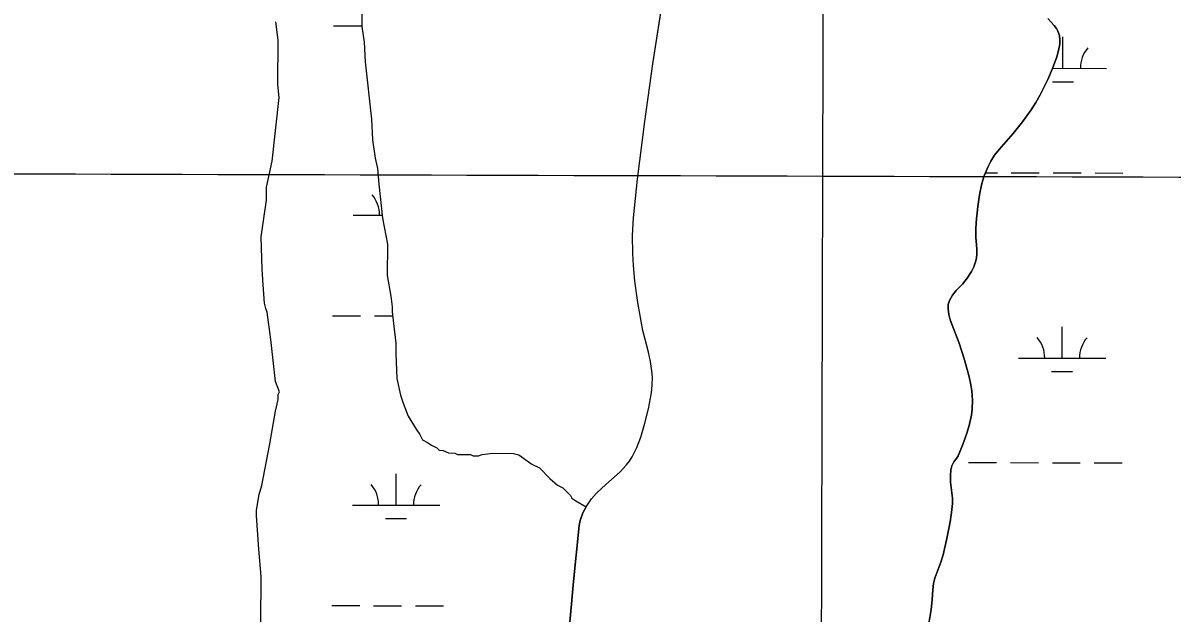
# Model space of a CAD drawing. Extents: x 3161665 to 3199565, y 885729 to 911164.
# Drawn here: x 3180653 to 3181970, y 896710 to 897387 of the extents above; entities that cross this region are included whole.
import ezdxf

# ---------------------------------------------------------------- set-up
doc = ezdxf.new("R2010")
doc.units = 0
for name, color, linetype in [('V-GRID-MAJR', 7, 'Continuous'), ('V-SITE-VEGE', 7, 'Continuous'), ('V-TOPO-SHOR', 7, 'Continuous'), ('V-WETL-SWMP', 7, 'Continuous')]:
    doc.layers.add(name, color=color, linetype=linetype)

msp = doc.modelspace()

# ---------------------------------------------------------------- linework, layer by layer
at = {"layer": 'V-GRID-MAJR'}
for points in [[(3181553.2120000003, 891152.161), (3181569.957, 897211.478), (3181586.7120000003, 903274.26), (3181603.467, 909337.087), (3181603.4760000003, 909340.506)], [(3165896.843, 897258.21), (3171121.2120000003, 897241.873), (3176345.5840000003, 897226.295), (3181569.957, 897211.478), (3186794.333, 897197.42), (3192018.711, 897184.122), (3197243.091, 897171.584), (3197243.092, 897171.584)]]:
    msp.add_spline(points, degree=3, dxfattribs=at)
at = {"layer": 'V-SITE-VEGE'}
for p, q in [((3181375.112, 897340.2269999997), (3181390.5640000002, 897440.5239999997)), ((3181828.0330000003, 897392.1149999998), (3181835.019, 897384.3609999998)), ((3181835.019, 897384.3609999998), (3181837.764, 897380.6499999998)), ((3181837.764, 897380.6499999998), (3181839.424, 897377.5699999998)), ((3181839.424, 897377.5699999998), (3181841.161, 897372.6749999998)), ((3181841.161, 897372.6749999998), (3181841.8510000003, 897367.7049999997)), ((3181841.6380000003, 897362.8429999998), (3181840.299, 897355.4679999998)), ((3181841.8510000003, 897367.7049999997), (3181841.6380000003, 897362.8429999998)), ((3181838.116, 897348.2119999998), (3181833.44, 897335.0679999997)), ((3181840.299, 897355.4679999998), (3181838.116, 897348.2119999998)), ((3181365.609, 897274.0209999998), (3181375.112, 897340.2269999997)), ((3181833.44, 897335.0679999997), (3181828.048, 897322.2559999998)), ((3181828.048, 897322.2559999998), (3181819.137, 897304.5549999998)), ((3181819.137, 897304.5549999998), (3181814.259, 897295.9739999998)), ((3181814.259, 897295.9739999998), (3181808.9420000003, 897287.6159999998)), ((3181808.9420000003, 897287.6159999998), (3181798.845, 897273.6939999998)), ((3181357.417, 897207.7539999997), (3181365.609, 897274.0209999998)), ((3181798.845, 897273.6939999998), (3181788.315, 897260.1659999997)), ((3181788.315, 897260.1659999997), (3181771.965, 897241.9899999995)), ((3181771.965, 897241.9899999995), (3181766.811, 897235.4179999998)), ((3181762.5670000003, 897228.7009999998), (3181759.4050000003, 897222.6039999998)), ((3181766.811, 897235.4179999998), (3181762.5670000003, 897228.7009999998)), ((3181759.4050000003, 897222.6039999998), (3181754.963, 897211.5409999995)), ((3181352.9220000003, 897163.5619999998), (3181357.417, 897207.7539999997)), ((3181752.403, 897202.9759999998), (3181749.542, 897189.8419999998)), ((3181754.963, 897211.5409999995), (3181752.403, 897202.9759999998)), ((3181749.542, 897189.8419999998), (3181747.52, 897176.5449999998)), ((3181747.52, 897176.5449999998), (3181745.7630000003, 897158.7089999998)), ((3181351.781, 897143.1419999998), (3181352.9220000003, 897163.5619999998)), ((3181745.7630000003, 897158.7089999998), (3181745.399, 897149.7899999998)), ((3181745.399, 897149.7899999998), (3181745.458, 897140.8809999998)), ((3181351.972, 897122.6659999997), (3181351.781, 897143.1419999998)), ((3181745.458, 897140.8809999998), (3181746.482, 897127.8569999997)), ((3181352.742, 897108.9969999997), (3181351.972, 897122.6659999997)), ((3181746.484, 897122.4749999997), (3181745.954, 897117.0889999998)), ((3181746.482, 897127.8569999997), (3181746.484, 897122.4749999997)), ((3181354.472, 897090.7699999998), (3181352.742, 897108.9969999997)), ((3181743.019, 897107.3919999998), (3181740.23, 897101.8719999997)), ((3181745.0810000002, 897113.1139999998), (3181743.019, 897107.3919999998)), ((3181745.954, 897117.0889999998), (3181745.0810000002, 897113.1139999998)), ((3181735.464, 897094.3239999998), (3181730.024, 897087.3619999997)), ((3181740.23, 897101.8719999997), (3181735.464, 897094.3239999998)), ((3181357.813, 897066.4869999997), (3181354.472, 897090.7699999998)), ((3181722.787, 897080.2349999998), (3181718.511, 897074.9309999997)), ((3181730.024, 897087.3619999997), (3181722.787, 897080.2349999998)), ((3181715.074, 897068.8479999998), (3181713.7100000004, 897063.9229999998)), ((3181718.511, 897074.9309999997), (3181715.074, 897068.8479999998)), ((3181363.625, 897034.2249999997), (3181357.813, 897066.4869999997)), ((3181713.71, 897063.9229999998), (3181713.6550000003, 897058.9849999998)), ((3181713.6550000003, 897058.9849999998), (3181714.482, 897052.7839999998)), ((3181714.482, 897052.7839999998), (3181716.0300000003, 897046.6259999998)), ((3181716.0300000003, 897046.6259999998), (3181726.1520000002, 897019.6229999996)), ((3181369.947, 897009.4929999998), (3181363.625, 897034.2249999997)), ((3181726.1520000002, 897019.6229999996), (3181732.269, 897000.5089999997)), ((3181372.173, 896998.7249999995), (3181369.947, 897009.4929999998)), ((3181373.865, 896987.9359999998), (3181372.173, 896998.7249999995)), ((3181374.444, 896980.7349999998), (3181373.865, 896987.9359999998)), ((3181732.269, 897000.5089999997), (3181737.7600000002, 896981.1609999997)), ((3181374.309, 896971.6669999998), (3181374.444, 896980.7349999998)), ((3181737.7600000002, 896981.1609999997), (3181739.793, 896971.9579999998)), ((3181369.9080000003, 896944.4159999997), (3181373.3340000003, 896962.5799999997)), ((3181373.3340000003, 896962.5799999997), (3181374.309, 896971.6669999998)), ((3181739.793, 896971.9579999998), (3181740.793, 896964.9429999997)), ((3181740.793, 896964.9429999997), (3181741.4420000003, 896954.3669999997)), ((3181741.4420000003, 896954.3669999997), (3181741.0670000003, 896943.8879999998)), ((3181365.927, 896927.9379999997), (3181369.9080000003, 896944.4159999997)), ((3181740.232, 896937.0309999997), (3181737.7, 896925.1609999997)), ((3181741.0670000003, 896943.8879999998), (3181740.232, 896937.0309999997)), ((3181361.139, 896911.7199999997), (3181365.927, 896927.9379999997)), ((3181737.7, 896925.1609999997), (3181735.077, 896916.3579999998)), ((3181356.686, 896900.1689999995), (3181361.139, 896911.7199999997)), ((3181735.077, 896916.3579999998), (3181730.309, 896903.2959999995)), ((3181351.095, 896889.1279999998), (3181356.686, 896900.1689999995)), ((3181730.309, 896903.2959999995), (3181724.9620000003, 896890.3729999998)), ((3181344.929, 896880.1419999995), (3181348.1950000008, 896884.4869999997)), ((3181348.1950000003, 896884.4869999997), (3181351.095, 896889.1279999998)), ((3181720.239, 896883.4389999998), (3181718.8910000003, 896881.3249999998)), ((3181723.291, 896887.4569999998), (3181720.239, 896883.4389999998)), ((3181724.9620000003, 896890.3729999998), (3181723.291, 896887.4569999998)), ((3181320.9790000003, 896857.4759999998), (3181337.535, 896872.1359999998)), ((3181337.535, 896872.1359999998), (3181344.929, 896880.142)), ((3181716.8680000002, 896874.3289999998), (3181716.186, 896867.3499999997)), ((3181717.919, 896878.9849999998), (3181716.8680000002, 896874.3289999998)), ((3181718.8910000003, 896881.3249999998), (3181717.919, 896878.9849999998)), ((3181310.16, 896847.4209999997), (3181320.9790000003, 896857.4759999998)), ((3181716.186, 896867.3499999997), (3181716.2090000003, 896860.3699999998)), ((3181716.2090000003, 896860.3699999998), (3181718.603, 896842.0099999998)), ((3181304.579, 896841.1349999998), (3181310.16, 896847.4209999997)), ((3181294.693, 896824.9499999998), (3181299.0640000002, 896833.1929999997)), ((3181299.0640000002, 896833.1929999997), (3181304.579, 896841.1349999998)), ((3181718.719, 896835.8899999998), (3181717.607, 896825.3409999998)), ((3181718.603, 896842.0099999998), (3181718.719, 896835.8899999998)), ((3181291.511, 896816.3459999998), (3181294.693, 896824.9499999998)), ((3181717.607, 896825.3409999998), (3181715.869, 896814.8189999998)), ((3181283.812, 896746.2719999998), (3181290.366, 896810.3679999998)), ((3181290.366, 896810.3679999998), (3181291.511, 896816.3459999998)), ((3181715.869, 896814.8189999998), (3181712.037, 896795.6879999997)), ((3181712.037, 896795.6879999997), (3181707.728, 896776.7319999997)), ((3181705.1920000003, 896768.4559999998), (3181700.556, 896756.2699999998)), ((3181707.728, 896776.7319999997), (3181705.1920000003, 896768.4559999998)), ((3181700.556, 896756.2699999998), (3181698.477, 896750.1199999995)), ((3181278.318, 896682.1569999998), (3181283.812, 896746.2719999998)), ((3181696.937, 896743.8249999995), (3181695.964, 896736.4599999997)), ((3181698.477, 896750.1199999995), (3181696.937, 896743.8249999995)), ((3181695.262, 896725.3169999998), (3181694.248, 896714.2229999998)), ((3181695.964, 896736.4599999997), (3181695.262, 896725.3169999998)), ((3181694.248, 896714.2229999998), (3181689.173, 896684.1089999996))]:
    msp.add_line(p, q, dxfattribs=at)
at = {"layer": 'V-TOPO-SHOR'}
for points in [[(3181298.421000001, 896831.9789999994), (3181299.064000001, 896833.1929999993), (3181304.579000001, 896841.1349999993), (3181310.162000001, 896847.4209999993), (3181320.979000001, 896857.4759999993), (3181337.535000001, 896872.1359999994), (3181344.929000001, 896880.1419999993), (3181348.195000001, 896884.4869999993), (3181351.095000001, 896889.1279999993), (3181356.686000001, 896900.1689999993), (3181361.139000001, 896911.7199999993), (3181365.927000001, 896927.9379999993), (3181369.908000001, 896944.4159999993), (3181373.334000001, 896962.5799999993), (3181374.309000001, 896971.6669999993), (3181374.444000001, 896980.7349999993), (3181373.865000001, 896987.9359999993), (3181372.173000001, 896998.7249999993), (3181369.947000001, 897009.4929999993), (3181363.625000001, 897034.2249999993), (3181357.815000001, 897066.4869999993), (3181354.472000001, 897090.7699999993), (3181352.742000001, 897108.9969999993), (3181351.970000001, 897122.6659999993), (3181351.781000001, 897143.1419999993), (3181352.922000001, 897163.5619999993), (3181357.417000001, 897207.7539999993), (3181365.609000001, 897274.0209999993), (3181375.110000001, 897340.2269999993), (3181390.564000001, 897440.5239999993)], [(3181828.033000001, 897392.1149999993), (3181835.0190000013, 897384.3609999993), (3181837.764000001, 897380.6499999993), (3181839.424000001, 897377.5699999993), (3181841.1610000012, 897372.6749999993), (3181841.851000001, 897367.7049999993), (3181841.638000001, 897362.8429999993), (3181840.299000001, 897355.4679999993), (3181838.116000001, 897348.2099999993), (3181833.440000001, 897335.0679999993), (3181828.048000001, 897322.2559999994), (3181819.137000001, 897304.5549999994), (3181814.259000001, 897295.9739999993), (3181808.940000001, 897287.6159999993), (3181798.845000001, 897273.6939999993), (3181788.315000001, 897260.1659999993), (3181771.9650000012, 897241.9899999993), (3181766.811000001, 897235.4179999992), (3181762.567000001, 897228.7009999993), (3181759.405000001, 897222.6059999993), (3181754.963000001, 897211.5409999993), (3181752.403000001, 897202.9759999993), (3181749.542000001, 897189.8419999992), (3181747.520000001, 897176.5449999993), (3181745.763000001, 897158.7089999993), (3181745.399000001, 897149.7899999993), (3181745.458000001, 897140.8809999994), (3181746.4820000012, 897127.8569999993), (3181746.484000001, 897122.4749999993), (3181745.954000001, 897117.0889999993), (3181745.081000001, 897113.1139999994), (3181743.0190000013, 897107.3919999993), (3181740.230000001, 897101.8719999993), (3181735.462000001, 897094.3239999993), (3181730.024000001, 897087.3619999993), (3181722.789000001, 897080.2349999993), (3181718.511000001, 897074.9309999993), (3181715.074000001, 897068.8479999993), (3181713.710000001, 897063.9229999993), (3181713.655000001, 897058.9849999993), (3181714.4820000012, 897052.7839999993), (3181716.030000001, 897046.6259999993), (3181726.152000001, 897019.6229999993), (3181732.2690000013, 897000.5089999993), (3181737.758000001, 896981.1609999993), (3181739.793000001, 896971.9579999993), (3181740.793000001, 896964.9429999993), (3181741.442000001, 896954.3669999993), (3181741.069000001, 896943.8879999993), (3181740.234000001, 896937.0309999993), (3181737.700000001, 896925.1609999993), (3181735.077000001, 896916.3579999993), (3181730.309000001, 896903.2959999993)], [(3181730.309000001, 896903.2959999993), (3181724.962000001, 896890.3749999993), (3181723.291000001, 896887.4569999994), (3181720.239000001, 896883.4389999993), (3181718.891000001, 896881.3249999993), (3181717.919000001, 896878.9819999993), (3181716.868000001, 896874.3309999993), (3181716.186000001, 896867.3499999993), (3181716.209000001, 896860.3699999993), (3181718.603000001, 896842.0099999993), (3181718.719000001, 896835.8899999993), (3181717.6070000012, 896825.3409999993), (3181715.869000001, 896814.8189999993), (3181712.037000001, 896795.6879999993), (3181707.730000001, 896776.7319999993), (3181705.192000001, 896768.4559999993), (3181700.556000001, 896756.2719999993), (3181698.477000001, 896750.1199999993), (3181696.937000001, 896743.8249999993), (3181695.964000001, 896736.4599999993), (3181695.262000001, 896725.3189999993), (3181694.248000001, 896714.2229999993), (3181689.173000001, 896684.1089999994)], [(3181278.318000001, 896682.1569999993), (3181283.812000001, 896746.2719999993), (3181290.366000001, 896810.3679999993), (3181291.511000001, 896816.3459999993), (3181294.693000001, 896824.9499999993), (3181298.421000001, 896831.9789999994)]]:
    msp.add_lwpolyline(points, dxfattribs=at)
at = {"layer": 'V-WETL-SWMP'}
for p, q in [((3181008.6167558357, 897383.9138666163), (3181040.6166336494, 897383.8254362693)), ((3181845.2372539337, 897335.1717229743), (3181845.3367380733, 897371.1715855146)), ((3181833.4884572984, 897335.2041902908), (3181895.2370630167, 897335.0335505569)), ((3181833.194656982, 897319.773943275), (3181857.194565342, 897319.7076205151)), ((3181756.489856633, 897215.3455142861), (3181770.061729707, 897215.3080089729)), ((3181786.0616686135, 897215.2637937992), (3181818.0615464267, 897215.1753634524)), ((3181834.0614853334, 897215.131148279), (3181866.0613631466, 897215.042717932)), ((3181882.0613020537, 897214.9985027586), (3181914.061179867, 897214.9100724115)), ((3181031.424326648, 897166.6070093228), (3181064.443631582, 897166.5157618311)), ((3181007.6974256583, 897051.2401368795), (3181039.697303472, 897051.1517065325)), ((3181055.6972423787, 897051.1074913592), (3181076.4148268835, 897051.050239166)), ((3181844.3179237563, 897002.4979932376), (3181844.4174078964, 897038.4978557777)), ((3181794.3181146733, 897002.6361656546), (3181894.31773284, 897002.3598208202)), ((3181832.275326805, 896987.1002135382), (3181856.275235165, 896987.0338907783)), ((3181737.142521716, 896882.7227095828), (3181769.1423995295, 896882.6342792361)), ((3181785.142338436, 896882.5900640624), (3181817.1422162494, 896882.5016337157)), ((3181833.142155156, 896882.4574185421), (3181865.14203297, 896882.3689881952)), ((3181080.5048055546, 896833.7951071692), (3181080.6042896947, 896869.7949697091)), ((3181881.141971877, 896882.3247730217), (3181913.14184969, 896882.2363426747)), ((3181030.504996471, 896833.9332795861), (3181130.504614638, 896833.656934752)), ((3181068.462208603, 896818.3973274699), (3181092.4621169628, 896818.3310047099)), ((3181006.7780954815, 896718.5664071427), (3181038.777973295, 896718.4779767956)), ((3181054.7779122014, 896718.4337616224), (3181086.777790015, 896718.3453312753)), ((3181102.7777289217, 896718.301116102), (3181134.7776067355, 896718.2126857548))]:
    msp.add_line(p, q, dxfattribs=at)
for points in [[(3181041.226000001, 897408.4879999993), (3181041.037000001, 897383.0849999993), (3181043.891000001, 897365.1309999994), (3181045.218000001, 897342.7059999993), (3181052.198000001, 897276.9029999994), (3181053.513000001, 897252.9829999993), (3181056.346000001, 897232.0409999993), (3181059.245000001, 897220.0639999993), (3181060.605000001, 897202.1219999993), (3181064.797000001, 897163.2379999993), (3181070.551000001, 897133.3079999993), (3181070.283000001, 897097.4449999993), (3181074.587000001, 897073.5029999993), (3181075.992000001, 897061.5379999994), (3181075.948000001, 897055.5609999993), (3181077.341000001, 897042.1009999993), (3181080.162000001, 897019.6649999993), (3181080.073000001, 897007.7109999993), (3181081.355000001, 896979.3079999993), (3181085.693000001, 896959.8499999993), (3181088.614000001, 896950.8619999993), (3181094.480000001, 896935.8739999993), (3181103.334000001, 896920.8639999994), (3181107.772000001, 896914.8539999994), (3181110.716000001, 896908.8549999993), (3181116.670000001, 896905.8209999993), (3181121.131000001, 896902.7989999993), (3181127.086000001, 896899.7659999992), (3181130.052000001, 896896.7549999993), (3181134.535000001, 896896.7219999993), (3181140.489000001, 896893.6879999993), (3181147.961000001, 896893.6329999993), (3181150.938000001, 896892.1159999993), (3181165.881000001, 896892.0039999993)], [(3180924.944000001, 896645.7429999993), (3180925.737000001, 896751.8359999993), (3180922.983000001, 896783.2379999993), (3180920.285000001, 896822.1109999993), (3180920.329000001, 896828.0879999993), (3180923.452000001, 896845.9969999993), (3180926.518000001, 896856.4339999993), (3180935.841000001, 896904.1839999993), (3180942.098000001, 896941.4959999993), (3180945.187000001, 896954.9219999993), (3180945.231000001, 896960.8989999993), (3180946.748000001, 896963.8769999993), (3180942.355000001, 896975.8639999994), (3180936.735000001, 897023.7259999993), (3180932.487000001, 897055.1389999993), (3180931.026000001, 897059.6329999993), (3180929.576000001, 897065.6209999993), (3180928.238000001, 897086.5519999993), (3180926.878000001, 897104.4939999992), (3180925.663000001, 897141.8619999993), (3180931.953000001, 897183.6569999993), (3180932.064000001, 897198.5999999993), (3180938.265000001, 897228.4399999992), (3180946.283000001, 897301.6039999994), (3180944.901000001, 897316.5579999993), (3180945.280000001, 897367.3629999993), (3180942.448000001, 897388.3049999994)], [(3181745.764000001, 897158.7079999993), (3181747.520000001, 897176.5449999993), (3181749.542000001, 897189.8429999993), (3181752.403000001, 897202.9759999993), (3181754.962000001, 897211.5409999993), (3181759.406000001, 897222.6069999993), (3181762.567000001, 897228.7009999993), (3181766.810000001, 897235.4189999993), (3181771.9650000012, 897241.9899999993), (3181788.314000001, 897260.1669999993), (3181798.845000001, 897273.6929999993), (3181808.940000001, 897287.6149999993), (3181814.258000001, 897295.9739999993), (3181819.137000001, 897304.5549999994), (3181828.048000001, 897322.2549999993), (3181833.440000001, 897335.0679999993), (3181838.116000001, 897348.2099999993), (3181840.299000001, 897355.4689999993), (3181841.638000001, 897362.8419999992), (3181841.852000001, 897367.7049999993), (3181841.162000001, 897372.6749999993), (3181839.425000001, 897377.5699999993), (3181837.764000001, 897380.6509999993), (3181835.020000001, 897384.3619999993), (3181828.034000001, 897392.1149999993)], [(3181689.172000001, 896684.1099999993), (3181694.248000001, 896714.2229999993), (3181695.261000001, 896725.3189999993), (3181695.964000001, 896736.4599999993), (3181696.937000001, 896743.8239999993), (3181698.477000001, 896750.1199999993), (3181700.555000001, 896756.2729999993), (3181705.193000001, 896768.4549999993), (3181707.730000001, 896776.7309999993), (3181712.037000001, 896795.6889999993), (3181715.869000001, 896814.8179999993), (3181717.608000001, 896825.3409999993), (3181718.719000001, 896835.8909999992), (3181718.602000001, 896842.0099999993), (3181716.209000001, 896860.3699999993), (3181716.187000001, 896867.3489999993), (3181716.869000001, 896874.3319999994), (3181717.919000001, 896878.9829999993), (3181718.891000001, 896881.3249999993), (3181720.240000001, 896883.4379999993), (3181723.290000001, 896887.4579999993), (3181724.961000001, 896890.3749999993), (3181730.309000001, 896903.2969999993), (3181735.077000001, 896916.3589999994), (3181737.701000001, 896925.1609999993), (3181740.233000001, 896937.0299999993), (3181741.069000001, 896943.8869999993), (3181741.441000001, 896954.3679999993), (3181740.792000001, 896964.9429999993), (3181739.793000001, 896971.9569999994), (3181737.757000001, 896981.1619999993), (3181732.268000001, 897000.5089999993), (3181726.151000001, 897019.6219999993), (3181716.031000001, 897046.6259999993), (3181714.483000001, 897052.7839999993), (3181713.655000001, 897058.9859999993), (3181713.710000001, 897063.9219999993), (3181715.075000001, 897068.8489999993), (3181718.510000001, 897074.9309999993), (3181722.789000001, 897080.2359999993), (3181730.024000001, 897087.3629999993), (3181735.462000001, 897094.3239999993), (3181740.230000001, 897101.8729999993), (3181743.018000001, 897107.3919999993), (3181745.081000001, 897113.1129999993), (3181745.954000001, 897117.0899999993), (3181746.485000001, 897122.4749999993), (3181746.483000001, 897127.8569999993), (3181745.459000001, 897140.8799999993), (3181745.399000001, 897149.7899999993), (3181745.764000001, 897158.7079999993)], [(3181165.881000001, 896892.0039999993), (3181168.858000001, 896890.4879999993), (3181174.835000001, 896890.4429999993), (3181179.329000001, 896891.9039999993), (3181191.294000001, 896893.3089999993), (3181215.203000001, 896893.1299999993), (3181221.169000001, 896891.5909999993), (3181236.033000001, 896881.0199999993), (3181244.9650000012, 896876.4699999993), (3181256.830000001, 896864.4259999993), (3181265.740000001, 896856.8879999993), (3181271.695000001, 896853.8549999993), (3181280.593000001, 896844.8219999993), (3181282.065000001, 896841.8219999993), (3181286.526000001, 896838.7999999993), (3181298.420000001, 896831.9779999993), (3181294.693000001, 896824.9509999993), (3181291.510000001, 896816.3459999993), (3181290.366000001, 896810.3689999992), (3181283.812000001, 896746.2729999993), (3181278.318000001, 896682.1579999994)]]:
    msp.add_lwpolyline(points, dxfattribs=at)
for centre, radius, start, end in [((3181900.481291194, 897335.4938633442), 35.24628790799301, 139.06984280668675, 180.61350114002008), ((3181026.1827226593, 897167.0962992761), 35.24628790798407, 359.0698458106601, 40.61350414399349), ((3181789.076510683, 897003.1254556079), 35.24628790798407, 359.0698458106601, 40.61350414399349), ((3181899.5619610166, 897002.8201336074), 35.24628790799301, 139.06984280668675, 180.61350114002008), ((3181025.263392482, 896834.4225695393), 35.24628790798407, 359.0698458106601, 40.61350414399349), ((3181135.748842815, 896834.1172475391), 35.24628790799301, 139.06984280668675, 180.61350114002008)]:
    msp.add_arc(centre, radius, start, end, dxfattribs=at)

doc.saveas('drawing.dxf')
